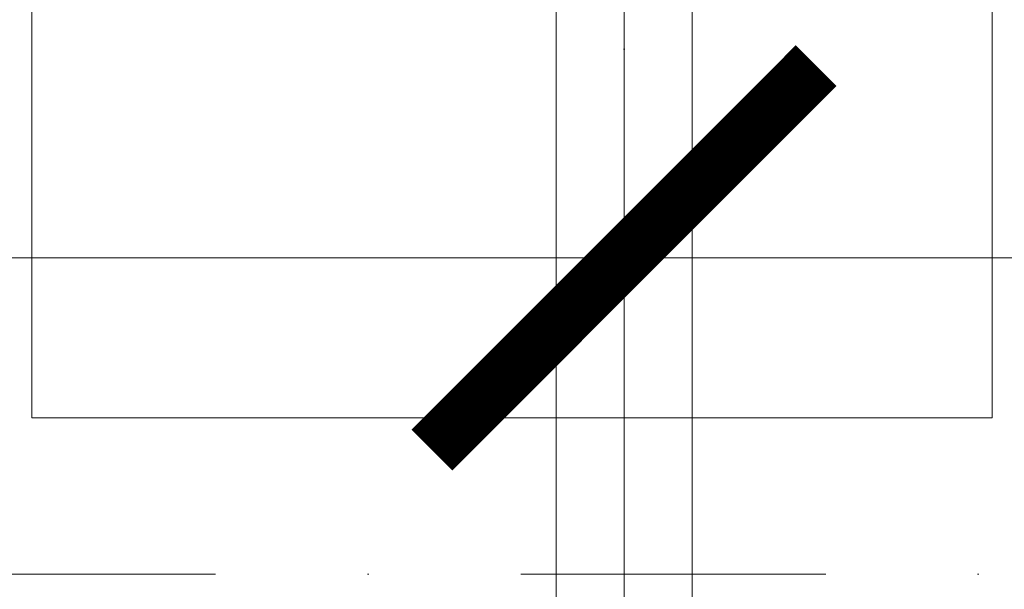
# Model space of a CAD drawing. Header units: millimetres. Extents: x -725694 to 5289369, y -1488057 to 2187451.
# Tile 549 of 656: x 329245 to 330475, y 149981 to 150692. Entities that reach past the tile are written whole.
import ezdxf

# ---------------------------------------------------------------- set-up
doc = ezdxf.new("R2010")
doc.units = ezdxf.units.MM
doc.linetypes.add('CENTERX2', pattern=[101.6, 63.5, -12.7, 12.7, -12.7])
doc.linetypes.add('DASHDOT', pattern=[25.4, 12.7, -6.35, 0, -6.35])
doc.layers.get('Defpoints').update_dxf_attribs({"color": 8})
for name, color, linetype, lineweight in [('A99_FVE', 30, 'Continuous', 5), ('A99_N_koty-200', 5, 'Continuous', 5), ('A99_N_koty-200 @ 1', 5, 'Continuous', 5), ('A99_N_koty-200 @ 10', 5, 'Continuous', 5), ('A99_N_koty-200 @ 100', 5, 'Continuous', 5), ('A99_N_koty-200 @ 200', 5, 'Continuous', 5), ('A99_N_koty-200 @ 250 (1)', 5, 'Continuous', 5), ('A99_N_koty-200 @ 250 (2)', 5, 'Continuous', 5), ('A99_N_koty-200 @ 400', 5, 'Continuous', 5), ('A99_S_osy', 1, 'CENTERX2', 5)]:
    doc.layers.add(name, color=color, linetype=linetype, lineweight=lineweight)
doc.styles.add('A99_kota', font='isocpeur.ttf', dxfattribs={"height": 2})
doc.dimstyles.new('A99_kota_200 new', dxfattribs={"dimscale": 200, "dimtxt": 2, "dimasz": 1.2, "dimexe": 0.5, "dimexo": 1.5, "dimgap": 0.3, "dimtad": 1, "dimdec": 0, "dimzin": 3, "dimdsep": 46, "dimtxsty": 'A99_kota', "dimblk": 'ARCHTICK', "dimcen": 2.5, "dimazin": 2, "dimtfac": 0.75, "dimtdec": 0, "dimtmove": 2, "dimatfit": 0, "dimfxl": 0, "dimtolj": 1, "dimtzin": 0, "dimlwd": 5, "dimlwe": 5, "dimarcsym": 0})

# ---------------------------------------------------------------- blocks, each defined once
blk = doc.blocks.new('_ArchTick')
at = {"color": 0, "linetype": 'ByBlock', "const_width": 0.15}
blk.add_lwpolyline([(-0.5, -0.5), (0.5, 0.5)], dxfattribs=at)
blk = doc.blocks.new('*D4885')
at = {"layer": 'A99_N_koty-200', "color": 0, "linetype": 'Continuous', "lineweight": 5, "ltscale": 10, "transparency": 16777216}
for p, q in [((299400, 150190), (299400, 151090)), ((330000, 150190), (330000, 151090)), ((299400, 150990), (330000, 150990))]:
    blk.add_line(p, q, dxfattribs=at)
at = {"layer": 'Defpoints', "color": 0, "linetype": 'Continuous', "lineweight": 0, "ltscale": 10, "transparency": 16777216}
for p in [(330000, 150990), (299400, 148960), (330000, 148920)]:
    blk.add_point(p, dxfattribs=at)
at = {"layer": 'A99_N_koty-200', "color": 0, "linetype": 'Continuous', "lineweight": 5, "ltscale": 10, "transparency": 16777216, "xscale": 240, "yscale": 240, "zscale": 240, "rotation": 180}
blk.add_blockref('_ArchTick', (299400, 150990), dxfattribs=at)
at = {"layer": 'A99_N_koty-200', "color": 0, "linetype": 'Continuous', "lineweight": 5, "ltscale": 10, "transparency": 16777216, "xscale": 240, "yscale": 240, "zscale": 240}
blk.add_blockref('_ArchTick', (330000, 150990), dxfattribs=at)
at = {"layer": 'A99_N_koty-200', "color": 0, "linetype": 'Continuous', "ltscale": 10, "transparency": 16777216, "insert": (314700, 151250), "char_height": 400, "attachment_point": 5, "style": 'A99_kota'}
blk.add_mtext('\\A1;30600', dxfattribs=at)
blk = doc.blocks.new('*D4886')
at = {"layer": 'A99_N_koty-200', "color": 0, "linetype": 'Continuous', "lineweight": 5, "ltscale": 10, "transparency": 16777216}
for p, q in [((299400, 149995), (299400, 150445)), ((330000, 149995), (330000, 150445)), ((299400, 150395), (330000, 150395))]:
    blk.add_line(p, q, dxfattribs=at)
at = {"layer": 'Defpoints', "color": 0, "linetype": 'Continuous', "lineweight": 0, "ltscale": 10, "transparency": 16777216}
for p in [(330000, 150395), (299400, 148960), (330000, 148920)]:
    blk.add_point(p, dxfattribs=at)
at = {"layer": 'A99_N_koty-200', "color": 0, "linetype": 'Continuous', "lineweight": 5, "ltscale": 10, "transparency": 16777216, "xscale": 120, "yscale": 120, "zscale": 120, "rotation": 180}
blk.add_blockref('_ArchTick', (299400, 150395), dxfattribs=at)
at = {"layer": 'A99_N_koty-200', "color": 0, "linetype": 'Continuous', "lineweight": 5, "ltscale": 10, "transparency": 16777216, "xscale": 120, "yscale": 120, "zscale": 120}
blk.add_blockref('_ArchTick', (330000, 150395), dxfattribs=at)
at = {"layer": 'A99_N_koty-200', "color": 0, "linetype": 'Continuous', "ltscale": 10, "transparency": 16777216, "insert": (314700, 150525), "char_height": 200, "attachment_point": 5, "style": 'A99_kota'}
blk.add_mtext('\\A1;30600', dxfattribs=at)
blk = doc.blocks.new('*D4887')
at = {"layer": 'A99_N_koty-200', "color": 0, "linetype": 'Continuous', "lineweight": 5, "ltscale": 10, "transparency": 16777216}
for p, q in [((299400, 150391), (299400, 150395.5)), ((299400, 150395), (330000, 150395)), ((330000, 150391), (330000, 150395.5))]:
    blk.add_line(p, q, dxfattribs=at)
at = {"layer": 'Defpoints', "color": 0, "linetype": 'Continuous', "lineweight": 0, "ltscale": 10, "transparency": 16777216}
for p in [(330000, 150395), (299400, 148960), (330000, 148920)]:
    blk.add_point(p, dxfattribs=at)
at = {"layer": 'A99_N_koty-200', "color": 0, "linetype": 'Continuous', "lineweight": 5, "ltscale": 10, "transparency": 16777216, "xscale": 1.2, "yscale": 1.2, "zscale": 1.2, "rotation": 180}
blk.add_blockref('_ArchTick', (299400, 150395), dxfattribs=at)
at = {"layer": 'A99_N_koty-200', "color": 0, "linetype": 'Continuous', "lineweight": 5, "ltscale": 10, "transparency": 16777216, "xscale": 1.2, "yscale": 1.2, "zscale": 1.2}
blk.add_blockref('_ArchTick', (330000, 150395), dxfattribs=at)
at = {"layer": 'A99_N_koty-200', "color": 0, "linetype": 'Continuous', "ltscale": 10, "transparency": 16777216, "insert": (314700, 150396.3), "char_height": 2, "attachment_point": 5, "style": 'A99_kota'}
blk.add_mtext('\\A1;30600', dxfattribs=at)
blk = doc.blocks.new('*D4888')
at = {"layer": 'A99_N_koty-200', "color": 0, "linetype": 'Continuous', "lineweight": 5, "ltscale": 10, "transparency": 16777216}
for p, q in [((299400, 149560), (299400, 150595)), ((330000, 149520), (330000, 150595)), ((299400, 150395), (330000, 150395))]:
    blk.add_line(p, q, dxfattribs=at)
at = {"layer": 'Defpoints', "color": 0, "linetype": 'Continuous', "lineweight": 0, "ltscale": 10, "transparency": 16777216}
for p in [(330000, 150395), (299400, 148960), (330000, 148920)]:
    blk.add_point(p, dxfattribs=at)
at = {"layer": 'A99_N_koty-200', "color": 0, "linetype": 'Continuous', "lineweight": 5, "ltscale": 10, "transparency": 16777216, "xscale": 480, "yscale": 480, "zscale": 480, "rotation": 180}
blk.add_blockref('_ArchTick', (299400, 150395), dxfattribs=at)
at = {"layer": 'A99_N_koty-200', "color": 0, "linetype": 'Continuous', "lineweight": 5, "ltscale": 10, "transparency": 16777216, "xscale": 480, "yscale": 480, "zscale": 480}
blk.add_blockref('_ArchTick', (330000, 150395), dxfattribs=at)
at = {"layer": 'A99_N_koty-200', "color": 0, "linetype": 'Continuous', "ltscale": 10, "transparency": 16777216, "insert": (314700, 150915), "char_height": 800, "attachment_point": 5, "style": 'A99_kota'}
blk.add_mtext('\\A1;30600', dxfattribs=at)
blk = doc.blocks.new('*D4889')
at = {"layer": 'A99_N_koty-200', "color": 0, "linetype": 'Continuous', "lineweight": 5, "ltscale": 10, "transparency": 16777216}
for p, q in [((299400, 150355), (299400, 150400)), ((299400, 150395), (330000, 150395)), ((330000, 150355), (330000, 150400))]:
    blk.add_line(p, q, dxfattribs=at)
at = {"layer": 'Defpoints', "color": 0, "linetype": 'Continuous', "lineweight": 0, "ltscale": 10, "transparency": 16777216}
for p in [(330000, 150395), (299400, 148960), (330000, 148920)]:
    blk.add_point(p, dxfattribs=at)
at = {"layer": 'A99_N_koty-200', "color": 0, "linetype": 'Continuous', "lineweight": 5, "ltscale": 10, "transparency": 16777216, "xscale": 12, "yscale": 12, "zscale": 12, "rotation": 180}
blk.add_blockref('_ArchTick', (299400, 150395), dxfattribs=at)
at = {"layer": 'A99_N_koty-200', "color": 0, "linetype": 'Continuous', "lineweight": 5, "ltscale": 10, "transparency": 16777216, "xscale": 12, "yscale": 12, "zscale": 12}
blk.add_blockref('_ArchTick', (330000, 150395), dxfattribs=at)
at = {"layer": 'A99_N_koty-200', "color": 0, "linetype": 'Continuous', "ltscale": 10, "transparency": 16777216, "insert": (314700, 150408), "char_height": 20, "attachment_point": 5, "style": 'A99_kota'}
blk.add_mtext('\\A1;30600', dxfattribs=at)
blk = doc.blocks.new('*D4890')
at = {"layer": 'A99_N_koty-200', "color": 0, "linetype": 'Continuous', "lineweight": 5, "ltscale": 10, "transparency": 16777216}
for p, q in [((299400, 149395), (299400, 150520)), ((330000, 149395), (330000, 150520)), ((299400, 150395), (330000, 150395))]:
    blk.add_line(p, q, dxfattribs=at)
at = {"layer": 'Defpoints', "color": 0, "linetype": 'Continuous', "lineweight": 0, "ltscale": 10, "transparency": 16777216}
for p in [(330000, 150395), (299400, 148960), (330000, 148920)]:
    blk.add_point(p, dxfattribs=at)
at = {"layer": 'A99_N_koty-200', "color": 0, "linetype": 'Continuous', "lineweight": 5, "ltscale": 10, "transparency": 16777216, "xscale": 300, "yscale": 300, "zscale": 300, "rotation": 180}
blk.add_blockref('_ArchTick', (299400, 150395), dxfattribs=at)
at = {"layer": 'A99_N_koty-200', "color": 0, "linetype": 'Continuous', "lineweight": 5, "ltscale": 10, "transparency": 16777216, "xscale": 300, "yscale": 300, "zscale": 300}
blk.add_blockref('_ArchTick', (330000, 150395), dxfattribs=at)
at = {"layer": 'A99_N_koty-200', "color": 0, "linetype": 'Continuous', "ltscale": 10, "transparency": 16777216, "insert": (314700, 150720), "char_height": 500, "attachment_point": 5, "style": 'A99_kota'}
blk.add_mtext('\\A1;30600', dxfattribs=at)
blk = doc.blocks.new('*D4891')
at = {"layer": 'A99_N_koty-200', "color": 0, "linetype": 'Continuous', "lineweight": 5, "ltscale": 10, "transparency": 16777216}
for p, q in [((299400, 149395), (299400, 150520)), ((330000, 149395), (330000, 150520)), ((299400, 150395), (330000, 150395))]:
    blk.add_line(p, q, dxfattribs=at)
at = {"layer": 'Defpoints', "color": 0, "linetype": 'Continuous', "lineweight": 0, "ltscale": 10, "transparency": 16777216}
for p in [(330000, 150395), (299400, 148960), (330000, 148920)]:
    blk.add_point(p, dxfattribs=at)
at = {"layer": 'A99_N_koty-200', "color": 0, "linetype": 'Continuous', "lineweight": 5, "ltscale": 10, "transparency": 16777216, "xscale": 300, "yscale": 300, "zscale": 300, "rotation": 180}
blk.add_blockref('_ArchTick', (299400, 150395), dxfattribs=at)
at = {"layer": 'A99_N_koty-200', "color": 0, "linetype": 'Continuous', "lineweight": 5, "ltscale": 10, "transparency": 16777216, "xscale": 300, "yscale": 300, "zscale": 300}
blk.add_blockref('_ArchTick', (330000, 150395), dxfattribs=at)
at = {"layer": 'A99_N_koty-200', "color": 0, "linetype": 'Continuous', "ltscale": 10, "transparency": 16777216, "insert": (314700, 150720), "char_height": 500, "attachment_point": 5, "style": 'A99_kota'}
blk.add_mtext('\\A1;30600', dxfattribs=at)
blk = doc.blocks.new('*D4893')
at = {"layer": 'A99_N_koty-200', "color": 0, "linetype": 'Continuous', "lineweight": 5, "ltscale": 10, "transparency": 16777216}
for p, q in [((330000, 150190), (330000, 151090)), ((378275, 150190), (378275, 151090)), ((330000, 150990), (378275, 150990))]:
    blk.add_line(p, q, dxfattribs=at)
at = {"layer": 'Defpoints', "color": 0, "linetype": 'Continuous', "lineweight": 0, "ltscale": 10, "transparency": 16777216}
for p in [(378275, 150990), (330000, 148920), (378275, 148920)]:
    blk.add_point(p, dxfattribs=at)
at = {"layer": 'A99_N_koty-200', "color": 0, "linetype": 'Continuous', "lineweight": 5, "ltscale": 10, "transparency": 16777216, "xscale": 240, "yscale": 240, "zscale": 240, "rotation": 180}
blk.add_blockref('_ArchTick', (330000, 150990), dxfattribs=at)
at = {"layer": 'A99_N_koty-200', "color": 0, "linetype": 'Continuous', "lineweight": 5, "ltscale": 10, "transparency": 16777216, "xscale": 240, "yscale": 240, "zscale": 240}
blk.add_blockref('_ArchTick', (378275, 150990), dxfattribs=at)
at = {"layer": 'A99_N_koty-200', "color": 0, "linetype": 'Continuous', "ltscale": 10, "transparency": 16777216, "insert": (354778.8, 151330), "char_height": 400, "attachment_point": 5, "style": 'A99_kota'}
blk.add_mtext('\\A1;48275', dxfattribs=at)
blk = doc.blocks.new('*D4894')
at = {"layer": 'A99_N_koty-200', "color": 0, "linetype": 'Continuous', "lineweight": 5, "ltscale": 10, "transparency": 16777216}
for p, q in [((330000, 149995), (330000, 150445)), ((378275, 149995), (378275, 150445)), ((330000, 150395), (378275, 150395))]:
    blk.add_line(p, q, dxfattribs=at)
at = {"layer": 'Defpoints', "color": 0, "linetype": 'Continuous', "lineweight": 0, "ltscale": 10, "transparency": 16777216}
for p in [(378275, 150395), (330000, 148920), (378275, 148920)]:
    blk.add_point(p, dxfattribs=at)
at = {"layer": 'A99_N_koty-200', "color": 0, "linetype": 'Continuous', "lineweight": 5, "ltscale": 10, "transparency": 16777216, "xscale": 120, "yscale": 120, "zscale": 120, "rotation": 180}
blk.add_blockref('_ArchTick', (330000, 150395), dxfattribs=at)
at = {"layer": 'A99_N_koty-200', "color": 0, "linetype": 'Continuous', "lineweight": 5, "ltscale": 10, "transparency": 16777216, "xscale": 120, "yscale": 120, "zscale": 120}
blk.add_blockref('_ArchTick', (378275, 150395), dxfattribs=at)
at = {"layer": 'A99_N_koty-200', "color": 0, "linetype": 'Continuous', "ltscale": 10, "transparency": 16777216, "insert": (354137.5, 150525), "char_height": 200, "attachment_point": 5, "style": 'A99_kota'}
blk.add_mtext('\\A1;48275', dxfattribs=at)
blk = doc.blocks.new('*D4895')
at = {"layer": 'A99_N_koty-200', "color": 0, "linetype": 'Continuous', "lineweight": 5, "ltscale": 10, "transparency": 16777216}
for p, q in [((330000, 150391), (330000, 150395.5)), ((330000, 150395), (378275, 150395)), ((378275, 150391), (378275, 150395.5))]:
    blk.add_line(p, q, dxfattribs=at)
at = {"layer": 'Defpoints', "color": 0, "linetype": 'Continuous', "lineweight": 0, "ltscale": 10, "transparency": 16777216}
for p in [(378275, 150395), (330000, 148920), (378275, 148920)]:
    blk.add_point(p, dxfattribs=at)
at = {"layer": 'A99_N_koty-200', "color": 0, "linetype": 'Continuous', "lineweight": 5, "ltscale": 10, "transparency": 16777216, "xscale": 1.2, "yscale": 1.2, "zscale": 1.2, "rotation": 180}
blk.add_blockref('_ArchTick', (330000, 150395), dxfattribs=at)
at = {"layer": 'A99_N_koty-200', "color": 0, "linetype": 'Continuous', "lineweight": 5, "ltscale": 10, "transparency": 16777216, "xscale": 1.2, "yscale": 1.2, "zscale": 1.2}
blk.add_blockref('_ArchTick', (378275, 150395), dxfattribs=at)
at = {"layer": 'A99_N_koty-200', "color": 0, "linetype": 'Continuous', "ltscale": 10, "transparency": 16777216, "insert": (354137.5, 150396.3), "char_height": 2, "attachment_point": 5, "style": 'A99_kota'}
blk.add_mtext('\\A1;48275', dxfattribs=at)
blk = doc.blocks.new('*D4896')
at = {"layer": 'A99_N_koty-200', "color": 0, "linetype": 'Continuous', "lineweight": 5, "ltscale": 10, "transparency": 16777216}
for p, q in [((330000, 149520), (330000, 150595)), ((378275, 149520), (378275, 150595)), ((330000, 150395), (378275, 150395))]:
    blk.add_line(p, q, dxfattribs=at)
at = {"layer": 'Defpoints', "color": 0, "linetype": 'Continuous', "lineweight": 0, "ltscale": 10, "transparency": 16777216}
for p in [(378275, 150395), (330000, 148920), (378275, 148920)]:
    blk.add_point(p, dxfattribs=at)
at = {"layer": 'A99_N_koty-200', "color": 0, "linetype": 'Continuous', "lineweight": 5, "ltscale": 10, "transparency": 16777216, "xscale": 480, "yscale": 480, "zscale": 480, "rotation": 180}
blk.add_blockref('_ArchTick', (330000, 150395), dxfattribs=at)
at = {"layer": 'A99_N_koty-200', "color": 0, "linetype": 'Continuous', "lineweight": 5, "ltscale": 10, "transparency": 16777216, "xscale": 480, "yscale": 480, "zscale": 480}
blk.add_blockref('_ArchTick', (378275, 150395), dxfattribs=at)
at = {"layer": 'A99_N_koty-200', "color": 0, "linetype": 'Continuous', "ltscale": 10, "transparency": 16777216, "insert": (354137.5, 150915), "char_height": 800, "attachment_point": 5, "style": 'A99_kota'}
blk.add_mtext('\\A1;48275', dxfattribs=at)
blk = doc.blocks.new('*D4897')
at = {"layer": 'A99_N_koty-200', "color": 0, "linetype": 'Continuous', "lineweight": 5, "ltscale": 10, "transparency": 16777216}
for p, q in [((330000, 150355), (330000, 150400)), ((330000, 150395), (378275, 150395)), ((378275, 150355), (378275, 150400))]:
    blk.add_line(p, q, dxfattribs=at)
at = {"layer": 'Defpoints', "color": 0, "linetype": 'Continuous', "lineweight": 0, "ltscale": 10, "transparency": 16777216}
for p in [(378275, 150395), (330000, 148920), (378275, 148920)]:
    blk.add_point(p, dxfattribs=at)
at = {"layer": 'A99_N_koty-200', "color": 0, "linetype": 'Continuous', "lineweight": 5, "ltscale": 10, "transparency": 16777216, "xscale": 12, "yscale": 12, "zscale": 12, "rotation": 180}
blk.add_blockref('_ArchTick', (330000, 150395), dxfattribs=at)
at = {"layer": 'A99_N_koty-200', "color": 0, "linetype": 'Continuous', "lineweight": 5, "ltscale": 10, "transparency": 16777216, "xscale": 12, "yscale": 12, "zscale": 12}
blk.add_blockref('_ArchTick', (378275, 150395), dxfattribs=at)
at = {"layer": 'A99_N_koty-200', "color": 0, "linetype": 'Continuous', "ltscale": 10, "transparency": 16777216, "insert": (354137.5, 150408), "char_height": 20, "attachment_point": 5, "style": 'A99_kota'}
blk.add_mtext('\\A1;48275', dxfattribs=at)
blk = doc.blocks.new('*D4898')
at = {"layer": 'A99_N_koty-200', "color": 0, "linetype": 'Continuous', "lineweight": 5, "ltscale": 10, "transparency": 16777216}
for p, q in [((330000, 149395), (330000, 150520)), ((378275, 149395), (378275, 150520)), ((330000, 150395), (378275, 150395))]:
    blk.add_line(p, q, dxfattribs=at)
at = {"layer": 'Defpoints', "color": 0, "linetype": 'Continuous', "lineweight": 0, "ltscale": 10, "transparency": 16777216}
for p in [(378275, 150395), (330000, 148920), (378275, 148920)]:
    blk.add_point(p, dxfattribs=at)
at = {"layer": 'A99_N_koty-200', "color": 0, "linetype": 'Continuous', "lineweight": 5, "ltscale": 10, "transparency": 16777216, "xscale": 300, "yscale": 300, "zscale": 300, "rotation": 180}
blk.add_blockref('_ArchTick', (330000, 150395), dxfattribs=at)
at = {"layer": 'A99_N_koty-200', "color": 0, "linetype": 'Continuous', "lineweight": 5, "ltscale": 10, "transparency": 16777216, "xscale": 300, "yscale": 300, "zscale": 300}
blk.add_blockref('_ArchTick', (378275, 150395), dxfattribs=at)
at = {"layer": 'A99_N_koty-200', "color": 0, "linetype": 'Continuous', "ltscale": 10, "transparency": 16777216, "insert": (354137.5, 150720), "char_height": 500, "attachment_point": 5, "style": 'A99_kota'}
blk.add_mtext('\\A1;48275', dxfattribs=at)
blk = doc.blocks.new('*D4899')
at = {"layer": 'A99_N_koty-200', "color": 0, "linetype": 'Continuous', "lineweight": 5, "ltscale": 10, "transparency": 16777216}
for p, q in [((330000, 149395), (330000, 150520)), ((378275, 149395), (378275, 150520)), ((330000, 150395), (378275, 150395))]:
    blk.add_line(p, q, dxfattribs=at)
at = {"layer": 'Defpoints', "color": 0, "linetype": 'Continuous', "lineweight": 0, "ltscale": 10, "transparency": 16777216}
for p in [(378275, 150395), (330000, 148920), (378275, 148920)]:
    blk.add_point(p, dxfattribs=at)
at = {"layer": 'A99_N_koty-200', "color": 0, "linetype": 'Continuous', "lineweight": 5, "ltscale": 10, "transparency": 16777216, "xscale": 300, "yscale": 300, "zscale": 300, "rotation": 180}
blk.add_blockref('_ArchTick', (330000, 150395), dxfattribs=at)
at = {"layer": 'A99_N_koty-200', "color": 0, "linetype": 'Continuous', "lineweight": 5, "ltscale": 10, "transparency": 16777216, "xscale": 300, "yscale": 300, "zscale": 300}
blk.add_blockref('_ArchTick', (378275, 150395), dxfattribs=at)
at = {"layer": 'A99_N_koty-200', "color": 0, "linetype": 'Continuous', "ltscale": 10, "transparency": 16777216, "insert": (354137.5, 150720), "char_height": 500, "attachment_point": 5, "style": 'A99_kota'}
blk.add_mtext('\\A1;48275', dxfattribs=at)
blk = doc.blocks.new('*U6131')
at = {"layer": 'A99_N_koty-200 @ 1', "linetype": 'Continuous', "ltscale": 10}
dim = blk.add_linear_dim(base=(330000, 150395), p1=(299400, 148960), p2=(330000, 148920), dimstyle='A99_kota_200 new', override={"dimscale": 1, "dimtix": 1, "dimtofl": 1, "dimtmove": 2, "dimatfit": 3}, dxfattribs=at)
dim.commit()
dim.dimension.update_dxf_attribs({"geometry": '*D4887', "text_midpoint": (314700, 150396.3)})
at = {"layer": 'A99_N_koty-200 @ 10', "linetype": 'Continuous', "ltscale": 10}
dim = blk.add_linear_dim(base=(330000, 150395), p1=(299400, 148960), p2=(330000, 148920), dimstyle='A99_kota_200 new', override={"dimscale": 10, "dimtix": 1, "dimtofl": 1, "dimtmove": 2, "dimatfit": 3}, dxfattribs=at)
dim.commit()
dim.dimension.update_dxf_attribs({"geometry": '*D4889', "text_midpoint": (314700, 150408)})
at = {"layer": 'A99_N_koty-200 @ 100', "linetype": 'Continuous', "ltscale": 10}
dim = blk.add_linear_dim(base=(330000, 150395), p1=(299400, 148960), p2=(330000, 148920), dimstyle='A99_kota_200 new', override={"dimscale": 100, "dimtix": 1, "dimtofl": 1, "dimtmove": 2, "dimatfit": 3}, dxfattribs=at)
dim.commit()
dim.dimension.update_dxf_attribs({"geometry": '*D4886', "text_midpoint": (314700, 150525)})
at = {"layer": 'A99_N_koty-200 @ 200', "linetype": 'Continuous', "ltscale": 10}
dim = blk.add_linear_dim(base=(330000, 150990), p1=(299400, 148960), p2=(330000, 148920), dimstyle='A99_kota_200 new', override={"dimscale": 200, "dimtix": 1, "dimtofl": 1, "dimtmove": 2, "dimatfit": 3}, dxfattribs=at)
dim.commit()
dim.dimension.update_dxf_attribs({"geometry": '*D4885', "text_midpoint": (314700, 151250)})
at = {"layer": 'A99_N_koty-200 @ 250 (1)', "linetype": 'Continuous', "ltscale": 10}
dim = blk.add_linear_dim(base=(330000, 150395), p1=(299400, 148960), p2=(330000, 148920), dimstyle='A99_kota_200 new', override={"dimscale": 250, "dimtix": 1, "dimtofl": 1, "dimtmove": 2, "dimatfit": 3}, dxfattribs=at)
dim.commit()
dim.dimension.update_dxf_attribs({"geometry": '*D4891', "text_midpoint": (314700, 150720)})
at = {"layer": 'A99_N_koty-200 @ 250 (2)', "linetype": 'Continuous', "ltscale": 10}
dim = blk.add_linear_dim(base=(330000, 150395), p1=(299400, 148960), p2=(330000, 148920), dimstyle='A99_kota_200 new', override={"dimscale": 250, "dimtix": 1, "dimtofl": 1, "dimtmove": 2, "dimatfit": 3}, dxfattribs=at)
dim.commit()
dim.dimension.update_dxf_attribs({"geometry": '*D4890', "text_midpoint": (314700, 150720)})
at = {"layer": 'A99_N_koty-200 @ 400', "linetype": 'Continuous', "ltscale": 10}
dim = blk.add_linear_dim(base=(330000, 150395), p1=(299400, 148960), p2=(330000, 148920), dimstyle='A99_kota_200 new', override={"dimscale": 400, "dimtix": 1, "dimtofl": 1, "dimtmove": 2, "dimatfit": 3}, dxfattribs=at)
dim.commit()
dim.dimension.update_dxf_attribs({"geometry": '*D4888', "text_midpoint": (314700, 150915)})
blk = doc.blocks.new('*U6132')
at = {"layer": 'A99_N_koty-200 @ 1', "linetype": 'Continuous', "ltscale": 10}
dim = blk.add_linear_dim(base=(378275, 150395), p1=(330000, 148920), p2=(378275, 148920), dimstyle='A99_kota_200 new', override={"dimscale": 1, "dimtix": 1, "dimtofl": 1, "dimtmove": 2, "dimatfit": 3}, dxfattribs=at)
dim.commit()
dim.dimension.update_dxf_attribs({"geometry": '*D4895', "text_midpoint": (354137.5, 150396.3)})
at = {"layer": 'A99_N_koty-200 @ 10', "linetype": 'Continuous', "ltscale": 10}
dim = blk.add_linear_dim(base=(378275, 150395), p1=(330000, 148920), p2=(378275, 148920), dimstyle='A99_kota_200 new', override={"dimscale": 10, "dimtix": 1, "dimtofl": 1, "dimtmove": 2, "dimatfit": 3}, dxfattribs=at)
dim.commit()
dim.dimension.update_dxf_attribs({"geometry": '*D4897', "text_midpoint": (354137.5, 150408)})
at = {"layer": 'A99_N_koty-200 @ 100', "linetype": 'Continuous', "ltscale": 10}
dim = blk.add_linear_dim(base=(378275, 150395), p1=(330000, 148920), p2=(378275, 148920), dimstyle='A99_kota_200 new', override={"dimscale": 100, "dimtix": 1, "dimtofl": 1, "dimtmove": 2, "dimatfit": 3}, dxfattribs=at)
dim.commit()
dim.dimension.update_dxf_attribs({"geometry": '*D4894', "text_midpoint": (354137.5, 150525)})
at = {"layer": 'A99_N_koty-200 @ 200', "linetype": 'Continuous', "ltscale": 10}
dim = blk.add_linear_dim(base=(378275, 150990), p1=(330000, 148920), p2=(378275, 148920), dimstyle='A99_kota_200 new', override={"dimscale": 200, "dimtix": 1, "dimtofl": 1, "dimtmove": 2, "dimatfit": 3}, dxfattribs=at)
dim.commit()
dim.dimension.update_dxf_attribs({"geometry": '*D4893', "text_midpoint": (354778.8, 151330), "dimtype": 128})
at = {"layer": 'A99_N_koty-200 @ 250 (1)', "linetype": 'Continuous', "ltscale": 10}
dim = blk.add_linear_dim(base=(378275, 150395), p1=(330000, 148920), p2=(378275, 148920), dimstyle='A99_kota_200 new', override={"dimscale": 250, "dimtix": 1, "dimtofl": 1, "dimtmove": 2, "dimatfit": 3}, dxfattribs=at)
dim.commit()
dim.dimension.update_dxf_attribs({"geometry": '*D4899', "text_midpoint": (354137.5, 150720)})
at = {"layer": 'A99_N_koty-200 @ 250 (2)', "linetype": 'Continuous', "ltscale": 10}
dim = blk.add_linear_dim(base=(378275, 150395), p1=(330000, 148920), p2=(378275, 148920), dimstyle='A99_kota_200 new', override={"dimscale": 250, "dimtix": 1, "dimtofl": 1, "dimtmove": 2, "dimatfit": 3}, dxfattribs=at)
dim.commit()
dim.dimension.update_dxf_attribs({"geometry": '*D4898', "text_midpoint": (354137.5, 150720)})
at = {"layer": 'A99_N_koty-200 @ 400', "linetype": 'Continuous', "ltscale": 10}
dim = blk.add_linear_dim(base=(378275, 150395), p1=(330000, 148920), p2=(378275, 148920), dimstyle='A99_kota_200 new', override={"dimscale": 400, "dimtix": 1, "dimtofl": 1, "dimtmove": 2, "dimatfit": 3}, dxfattribs=at)
dim.commit()
dim.dimension.update_dxf_attribs({"geometry": '*D4896', "text_midpoint": (354137.5, 150915)})

msp = doc.modelspace()

# ---------------------------------------------------------------- linework, layer by layer
at = {"layer": 'A99_FVE', "linetype": 'Continuous', "lineweight": 15, "ltscale": 2}
msp.add_lwpolyline([(329915, 155305.9), (330085, 155305.9), (330085, 149540.9), (329915, 149540.9)], close=True, dxfattribs=at)
at = {"layer": 'A99_FVE', "lineweight": 5, "ltscale": 2}
msp.add_lwpolyline([(330460, 150195), (330460, 150790), (329260, 150790), (329260, 150195)], close=True, dxfattribs=at)
at = {"layer": 'A99_S_osy', "linetype": 'DASHDOT', "lineweight": 5, "ltscale": 30}
for points in [[(330000, 250300), (330000, 146890)], [(452950, 150000), (297355, 150000)]]:
    msp.add_lwpolyline(points, dxfattribs=at)

# ---------------------------------------------------------------- block references
at = {"layer": 'A99_N_koty-200', "color": 3, "linetype": 'Continuous', "lineweight": 0}
for name in ['*U6132', '*U6131']:
    msp.add_blockref(name, (0, 0), dxfattribs=at)

doc.saveas('drawing.dxf')
